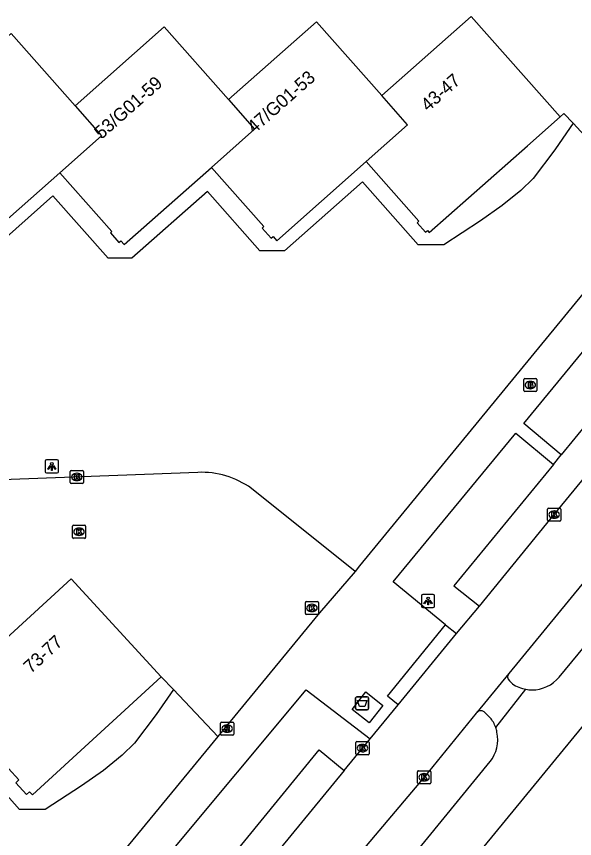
# Model space of a CAD drawing. Extents: x 160356 to 161355, y 381727 to 382845.
# Drawn here: x 160872.9 to 160915.4, y 381947.2 to 382009.9 of the extents above; entities that cross this region are included whole.
import ezdxf

# ---------------------------------------------------------------- set-up
doc = ezdxf.new("R2010")
doc.units = 0
for name, color, linetype in [('IMGEO_Afval_apart_plaats', 7, 'Continuous'), ('IMGEO_Brandkraan', 7, 'Continuous'), ('IMGEO_Fietspad_gesloten', 7, 'Continuous'), ('IMGEO_Fietspad_open', 7, 'Continuous'), ('IMGEO_Kolk', 7, 'Continuous'), ('IMGEO_Lichtpunt', 7, 'Continuous'), ('IMGEO_Pand', 7, 'Continuous'), ('IMGEO_Pand_nummerreeks', 7, 'Continuous'), ('IMGEO_Parkeervlak_open', 7, 'Continuous'), ('IMGEO_Rijbaan_lokaal_open', 7, 'Continuous'), ('IMGEO_Rioolput', 7, 'Continuous'), ('IMGEO_Voetpad_gesloten', 7, 'Continuous'), ('IMGEO_Voetpad_halfverhard', 7, 'Continuous'), ('IMGEO_Voetpad_open', 7, 'Continuous')]:
    doc.layers.add(name, color=color, linetype=linetype)

msp = doc.modelspace()

# ---------------------------------------------------------------- linework, layer by layer
at = {"layer": 'IMGEO_Afval_apart_plaats'}
for p, q in [((160898.745, 381957.125), (160898.745, 381957.925)), ((160898.745, 381957.925), (160898.745, 381957.125)), ((160898.845, 381958.025), (160899.635, 381958.025)), ((160899.635, 381958.025), (160898.845, 381958.025)), ((160899.735, 381957.925), (160899.735, 381957.125)), ((160899.735, 381957.125), (160899.735, 381957.925)), ((160899.635, 381957.025), (160898.845, 381957.025)), ((160898.845, 381957.025), (160899.635, 381957.025))]:
    msp.add_line(p, q, dxfattribs=at)
msp.add_lwpolyline([(160898.888, 381957.739), (160899.592, 381957.739), (160899.443, 381957.269), (160899.037, 381957.269), (160898.888, 381957.739)], dxfattribs=at)
for centre, start, end in [((160898.845, 381957.925), 90, 180), ((160898.845, 381957.925), 90, 180), ((160899.635, 381957.925), 0, 90), ((160899.635, 381957.925), 360, 90), ((160898.845, 381957.125), 180, 270), ((160898.845, 381957.125), 180, 270), ((160899.635, 381957.125), 270, 0), ((160899.635, 381957.125), 270, 0)]:
    msp.add_arc(centre, 0.1, start, end, dxfattribs=at)
at = {"layer": 'IMGEO_Brandkraan'}
for p, q in [((160911.545, 381981.343), (160911.545, 381982.195)), ((160911.62, 381982.269), (160912.472, 381982.269)), ((160912.033, 381982.049), (160912.058, 381982.049)), ((160912.546, 381982.195), (160912.546, 381981.343)), ((160912.056, 381981.489), (160912.031, 381981.489)), ((160912.472, 381981.269), (160911.62, 381981.269))]:
    msp.add_line(p, q, dxfattribs=at)
for points in [[(160911.545, 381981.343), (160911.545, 381982.195)], [(160911.62, 381982.269), (160912.472, 381982.269)], [(160911.893, 381981.969), (160911.893, 381981.569), (160912.106, 381981.569)], [(160912.124, 381981.969), (160911.893, 381981.969)], [(160912.546, 381982.195), (160912.546, 381981.343)], [(160912.072, 381981.888), (160912.018, 381981.888), (160912.018, 381981.812)], [(160912.018, 381981.812), (160912.071, 381981.812)], [(160912.08, 381981.736), (160912.018, 381981.736), (160912.018, 381981.655)], [(160912.018, 381981.655), (160912.08, 381981.655)], [(160912.472, 381981.269), (160911.62, 381981.269)]]:
    msp.add_lwpolyline(points, dxfattribs=at)
for centre, radius, start, end in [((160911.622, 381982.193), 0.0765, 91.55205, 178.44795), ((160911.622, 381982.193), 0.0765, 91.55205, 178.44795), ((160912.128, 381981.824), 0.145, 59.4692, 91.53667), ((160912.47, 381982.193), 0.0765, 1.55205, 88.44795), ((160912.47, 381982.193), 0.0765, 1.55205, 88.44795), ((160911.622, 381981.345), 0.0765, 181.55205, 268.44795), ((160911.622, 381981.345), 0.0765, 181.55205, 268.44795), ((160912.073, 381981.85), 0.0379, 267.82845, 90.93552), ((160912.081, 381981.695), 0.0404, 269.87594, 90.50774), ((160912.112, 381981.82), 0.251, 268.66757, 293.53466), ((160912.153, 381981.871), 0.0922, 285.51372, 58.15012), ((160912.158, 381981.679), 0.105, 301.31148, 78.98903), ((160912.47, 381981.345), 0.0765, 271.55205, 358.44795), ((160912.47, 381981.345), 0.0765, 271.55205, 358.44795)]:
    msp.add_arc(centre, radius, start, end, dxfattribs=at)
for centre, major_axis, ratio, start_param, end_param in [((160912.032, 381981.769), (-0.387, 0.002), 0.722429, 4.712389, 7.853982), ((160912.057, 381981.769), (-0.39, 0.002), 0.717154, 1.570796, 4.712389)]:
    msp.add_ellipse(centre, major_axis=major_axis, ratio=ratio, start_param=start_param, end_param=end_param, dxfattribs=at)
at = {"layer": 'IMGEO_Fietspad_gesloten'}
for points in [[(160914.252, 381959.514), (160941.867, 381992.967)], [(160890.52, 381924.643), (160920.972, 381961.771)], [(160909.414, 381955.686), (160911.717, 381958.591)], [(160887.742, 381927.051), (160908.986, 381953.078)]]:
    msp.add_lwpolyline(points, dxfattribs=at)
for centre, radius, start, end in [((160912.145, 381961.3), 2.763, 270.41819, 319.70874), ((160912.29, 381961.512), 2.977, 258.90714, 267.59899), ((160907.187, 381954.904), 2.36, 10.04201, 19.33838), ((160906.904, 381954.747), 2.668, 321.27928, 12.31675)]:
    msp.add_arc(centre, radius, start, end, dxfattribs=at)
at = {"layer": 'IMGEO_Fietspad_open'}
for points in [[(160910.454, 381959.226), (160910.681, 381958.993)], [(160908.534, 381956.87), (160908.989, 381956.419)]]:
    msp.add_lwpolyline(points, dxfattribs=at)
for centre, radius, start, end in [((160910.752, 381959.542), 0.434, 143.43133, 226.70592), ((160912.295, 381961.616), 3.08, 238.39862, 259.1858), ((160908.279, 381956.522), 0.432, 53.77, 136.67333), ((160907.232, 381954.911), 2.315, 19.56216, 40.64892)]:
    msp.add_arc(centre, radius, start, end, dxfattribs=at)
at = {"layer": 'IMGEO_Kolk'}
for p, q in [((160877.015, 381974.336), (160877.015, 381975.188)), ((160877.09, 381975.262), (160877.942, 381975.262)), ((160878.016, 381975.188), (160878.016, 381974.336)), ((160877.526, 381974.482), (160877.501, 381974.482)), ((160877.503, 381975.042), (160877.528, 381975.042)), ((160877.942, 381974.262), (160877.09, 381974.262)), ((160913.366, 381971.469), (160913.366, 381972.321)), ((160913.441, 381972.395), (160914.293, 381972.395)), ((160913.854, 381972.175), (160913.879, 381972.175)), ((160914.367, 381972.321), (160914.367, 381971.469)), ((160914.293, 381971.395), (160913.441, 381971.395)), ((160913.877, 381971.615), (160913.852, 381971.615)), ((160877.182, 381970.163), (160877.182, 381971.015)), ((160877.257, 381971.089), (160878.109, 381971.089)), ((160877.67, 381970.869), (160877.695, 381970.869)), ((160878.183, 381971.015), (160878.183, 381970.163)), ((160878.109, 381970.089), (160877.257, 381970.089)), ((160877.693, 381970.309), (160877.668, 381970.309)), ((160894.916, 381964.356), (160894.916, 381965.208)), ((160894.991, 381965.282), (160895.843, 381965.282)), ((160895.404, 381965.062), (160895.429, 381965.062)), ((160895.917, 381965.208), (160895.917, 381964.356)), ((160895.427, 381964.502), (160895.402, 381964.502)), ((160895.843, 381964.282), (160894.991, 381964.282)), ((160898.766, 381953.678), (160898.766, 381954.53)), ((160898.841, 381954.604), (160899.693, 381954.604)), ((160899.767, 381954.53), (160899.767, 381953.678)), ((160899.277, 381953.824), (160899.252, 381953.824)), ((160899.254, 381954.384), (160899.279, 381954.384)), ((160899.693, 381953.604), (160898.841, 381953.604)), ((160903.459, 381951.458), (160903.459, 381952.31)), ((160903.534, 381952.384), (160904.386, 381952.384)), ((160903.947, 381952.164), (160903.972, 381952.164)), ((160904.46, 381952.31), (160904.46, 381951.458)), ((160904.386, 381951.384), (160903.534, 381951.384)), ((160903.97, 381951.604), (160903.945, 381951.604))]:
    msp.add_line(p, q, dxfattribs=at)
for points in [[(160877.015, 381974.336), (160877.015, 381975.188)], [(160877.09, 381975.262), (160877.942, 381975.262)], [(160878.016, 381975.188), (160878.016, 381974.336)], [(160877.336, 381974.962), (160877.459, 381974.962), (160877.459, 381974.811), (160877.589, 381974.962), (160877.753, 381974.962), (160877.607, 381974.811), (160877.76, 381974.562), (160877.608, 381974.562), (160877.523, 381974.726), (160877.459, 381974.659), (160877.459, 381974.562), (160877.336, 381974.562), (160877.336, 381974.962)], [(160877.942, 381974.262), (160877.09, 381974.262)], [(160913.366, 381971.469), (160913.366, 381972.321)], [(160913.441, 381972.395), (160914.293, 381972.395)], [(160913.687, 381972.095), (160913.81, 381972.095), (160913.81, 381971.944), (160913.94, 381972.095), (160914.104, 381972.095), (160913.958, 381971.944), (160914.111, 381971.695), (160913.959, 381971.695), (160913.874, 381971.859), (160913.81, 381971.792), (160913.81, 381971.695), (160913.687, 381971.695), (160913.687, 381972.095)], [(160914.367, 381972.321), (160914.367, 381971.469)], [(160914.293, 381971.395), (160913.441, 381971.395)], [(160877.182, 381970.163), (160877.182, 381971.015)], [(160877.257, 381971.089), (160878.109, 381971.089)], [(160877.503, 381970.789), (160877.626, 381970.789), (160877.626, 381970.638), (160877.756, 381970.789), (160877.92, 381970.789), (160877.774, 381970.638), (160877.927, 381970.389), (160877.775, 381970.389), (160877.69, 381970.553), (160877.626, 381970.486), (160877.626, 381970.389), (160877.503, 381970.389), (160877.503, 381970.789)], [(160878.183, 381971.015), (160878.183, 381970.163)], [(160878.109, 381970.089), (160877.257, 381970.089)], [(160894.916, 381964.356), (160894.916, 381965.208)], [(160894.991, 381965.282), (160895.843, 381965.282)], [(160895.917, 381965.208), (160895.917, 381964.356)], [(160895.237, 381964.982), (160895.36, 381964.982), (160895.36, 381964.831), (160895.49, 381964.982), (160895.654, 381964.982), (160895.508, 381964.831), (160895.661, 381964.582), (160895.509, 381964.582), (160895.424, 381964.746), (160895.36, 381964.679), (160895.36, 381964.582), (160895.237, 381964.582), (160895.237, 381964.982)], [(160895.843, 381964.282), (160894.991, 381964.282)], [(160898.766, 381953.678), (160898.766, 381954.53)], [(160898.841, 381954.604), (160899.693, 381954.604)], [(160899.767, 381954.53), (160899.767, 381953.678)], [(160899.087, 381954.304), (160899.21, 381954.304), (160899.21, 381954.153), (160899.34, 381954.304), (160899.504, 381954.304), (160899.358, 381954.153), (160899.511, 381953.904), (160899.359, 381953.904), (160899.274, 381954.068), (160899.21, 381954.001), (160899.21, 381953.904), (160899.087, 381953.904), (160899.087, 381954.304)], [(160899.693, 381953.604), (160898.841, 381953.604)], [(160903.459, 381951.458), (160903.459, 381952.31)], [(160903.534, 381952.384), (160904.386, 381952.384)], [(160903.78, 381952.084), (160903.903, 381952.084), (160903.903, 381951.933), (160904.033, 381952.084), (160904.197, 381952.084), (160904.051, 381951.933), (160904.204, 381951.684), (160904.052, 381951.684), (160903.967, 381951.848), (160903.903, 381951.781), (160903.903, 381951.684), (160903.78, 381951.684), (160903.78, 381952.084)], [(160904.46, 381952.31), (160904.46, 381951.458)], [(160904.386, 381951.384), (160903.534, 381951.384)]]:
    msp.add_lwpolyline(points, dxfattribs=at)
for centre, start, end in [((160877.092, 381975.186), 91.55205, 178.44795), ((160877.092, 381975.186), 91.55205, 178.44795), ((160877.94, 381975.186), 1.55205, 88.44795), ((160877.94, 381975.186), 1.55205, 88.44795), ((160877.092, 381974.338), 181.55205, 268.44795), ((160877.092, 381974.338), 181.55205, 268.44795), ((160877.94, 381974.338), 271.55205, 358.44795), ((160877.94, 381974.338), 271.55205, 358.44795), ((160913.443, 381972.319), 91.55205, 178.44795), ((160913.443, 381972.319), 91.55205, 178.44795), ((160914.291, 381972.319), 1.55205, 88.44795), ((160914.291, 381972.319), 1.55205, 88.44795), ((160913.443, 381971.471), 181.55205, 268.44795), ((160913.443, 381971.471), 181.55205, 268.44795), ((160914.291, 381971.471), 271.55205, 358.44795), ((160914.291, 381971.471), 271.55205, 358.44795), ((160877.259, 381971.013), 91.55205, 178.44795), ((160877.259, 381971.013), 91.55205, 178.44795), ((160878.107, 381971.013), 1.55205, 88.44795), ((160878.107, 381971.013), 1.55205, 88.44795), ((160877.259, 381970.165), 181.55205, 268.44795), ((160877.259, 381970.165), 181.55205, 268.44795), ((160878.107, 381970.165), 271.55205, 358.44795), ((160878.107, 381970.165), 271.55205, 358.44795), ((160894.993, 381965.206), 91.55205, 178.44795), ((160894.993, 381965.206), 91.55205, 178.44795), ((160895.841, 381965.206), 1.55205, 88.44795), ((160895.841, 381965.206), 1.55205, 88.44795), ((160894.993, 381964.358), 181.55205, 268.44795), ((160894.993, 381964.358), 181.55205, 268.44795), ((160895.841, 381964.358), 271.55205, 358.44795), ((160895.841, 381964.358), 271.55205, 358.44795), ((160898.843, 381954.528), 91.55205, 178.44795), ((160898.843, 381954.528), 91.55205, 178.44795), ((160899.691, 381954.528), 1.55205, 88.44795), ((160899.691, 381954.528), 1.55205, 88.44795), ((160898.843, 381953.68), 181.55205, 268.44795), ((160898.843, 381953.68), 181.55205, 268.44795), ((160899.691, 381953.68), 271.55205, 358.44795), ((160899.691, 381953.68), 271.55205, 358.44795), ((160903.536, 381952.308), 91.55205, 178.44795), ((160903.536, 381952.308), 91.55205, 178.44795), ((160904.384, 381952.308), 1.55205, 88.44795), ((160904.384, 381952.308), 1.55205, 88.44795), ((160903.536, 381951.46), 181.55205, 268.44795), ((160903.536, 381951.46), 181.55205, 268.44795), ((160904.384, 381951.46), 271.55205, 358.44795), ((160904.384, 381951.46), 271.55205, 358.44795)]:
    msp.add_arc(centre, 0.0765, start, end, dxfattribs=at)
for centre, major_axis, ratio, start_param, end_param in [((160877.502, 381974.762), (-0.387, 0.002), 0.722429, 4.712389, 7.853982), ((160877.527, 381974.762), (-0.39, 0.002), 0.717154, 1.570796, 4.712389), ((160913.853, 381971.895), (-0.387, 0.002), 0.722429, 4.712389, 7.853982), ((160913.878, 381971.895), (-0.39, 0.002), 0.717154, 1.570796, 4.712389), ((160877.669, 381970.589), (-0.387, 0.002), 0.722429, 4.712389, 7.853982), ((160877.694, 381970.589), (-0.39, 0.002), 0.717154, 1.570796, 4.712389), ((160895.403, 381964.782), (-0.387, 0.002), 0.722429, 4.712389, 7.853982), ((160895.428, 381964.782), (-0.39, 0.002), 0.717154, 1.570796, 4.712389), ((160899.253, 381954.104), (-0.387, 0.002), 0.722429, 4.712389, 7.853982), ((160899.278, 381954.104), (-0.39, 0.002), 0.717154, 1.570796, 4.712389), ((160903.946, 381951.884), (-0.387, 0.002), 0.722429, 4.712389, 7.853982), ((160903.971, 381951.884), (-0.39, 0.002), 0.717154, 1.570796, 4.712389)]:
    msp.add_ellipse(centre, major_axis=major_axis, ratio=ratio, start_param=start_param, end_param=end_param, dxfattribs=at)
at = {"layer": 'IMGEO_Lichtpunt'}
for p, q in [((160875.112, 381975.969), (160875.112, 381975.162)), ((160875.112, 381975.969), (160875.112, 381975.162)), ((160876.014, 381976.064), (160875.206, 381976.064)), ((160876.014, 381976.064), (160875.206, 381976.064)), ((160876.108, 381975.162), (160876.108, 381975.969)), ((160876.108, 381975.162), (160876.108, 381975.969)), ((160875.206, 381975.068), (160876.014, 381975.068)), ((160875.206, 381975.068), (160876.014, 381975.068)), ((160903.76, 381965.716), (160903.76, 381964.909)), ((160903.76, 381965.716), (160903.76, 381964.909)), ((160904.662, 381965.811), (160903.854, 381965.811)), ((160904.662, 381965.811), (160903.854, 381965.811)), ((160904.756, 381964.909), (160904.756, 381965.716)), ((160904.756, 381964.909), (160904.756, 381965.716)), ((160903.854, 381964.815), (160904.662, 381964.815)), ((160903.854, 381964.815), (160904.662, 381964.815))]:
    msp.add_line(p, q, dxfattribs=at)
for points in [[(160875.486, 381975.633), (160875.525, 381975.605), (160875.337, 381975.343), (160875.299, 381975.37), (160875.486, 381975.633)], [(160875.588, 381975.585), (160875.635, 381975.585), (160875.635, 381975.263), (160875.588, 381975.263), (160875.588, 381975.585)], [(160875.698, 381975.605), (160875.736, 381975.632), (160875.923, 381975.37), (160875.884, 381975.342), (160875.698, 381975.605)], [(160904.134, 381965.38), (160904.173, 381965.352), (160903.985, 381965.09), (160903.947, 381965.117), (160904.134, 381965.38)], [(160904.236, 381965.332), (160904.283, 381965.332), (160904.283, 381965.01), (160904.236, 381965.01), (160904.236, 381965.332)], [(160904.346, 381965.352), (160904.384, 381965.379), (160904.571, 381965.117), (160904.532, 381965.089), (160904.346, 381965.352)]]:
    msp.add_lwpolyline(points, dxfattribs=at)
for centre in [(160875.611, 381975.767), (160904.259, 381965.514)]:
    msp.add_circle(centre, 0.0994, dxfattribs=at)
for centre, start, end in [((160875.206, 381975.969), 90, 180), ((160875.206, 381975.969), 90, 180), ((160876.014, 381975.969), 0, 90), ((160876.014, 381975.969), 0, 90), ((160875.206, 381975.162), 180, 270), ((160875.206, 381975.162), 180, 270), ((160876.014, 381975.162), 270, 0), ((160876.014, 381975.162), 270, 360), ((160903.854, 381965.716), 90, 180), ((160903.854, 381965.716), 90, 180), ((160904.662, 381965.716), 0, 90), ((160904.662, 381965.716), 0, 90), ((160903.854, 381964.909), 180, 270), ((160903.854, 381964.909), 180, 270), ((160904.662, 381964.909), 270, 0), ((160904.662, 381964.909), 270, 360)]:
    msp.add_arc(centre, 0.0946, start, end, dxfattribs=at)
at = {"layer": 'IMGEO_Pand'}
for points in [[(160914.313, 382002.204), (160907.546, 382009.852), (160900.733, 382003.824)], [(160889.052, 382003.514), (160884.155, 382009.049), (160877.378, 382003.052)], [(160900.733, 382003.824), (160895.757, 382009.447), (160889.052, 382003.514)], [(160877.378, 382003.052), (160872.511, 382008.553), (160865.703, 382002.529)], [(160889.052, 382003.514), (160891.049, 382001.258), (160887.764, 381998.351)], [(160899.542, 381998.79), (160902.708, 382001.592), (160900.733, 382003.824)], [(160877.378, 382003.052), (160879.402, 382000.764), (160876.21, 381997.94)], [(160899.542, 381998.79), (160903.555, 381994.254), (160903.42, 381994.134), (160904.063, 381993.407), (160904.214, 381993.54), (160904.349, 381993.387), (160911.822, 382000), (160914.313, 382002.204)], [(160876.21, 381997.94), (160880.173, 381993.461), (160880.068, 381993.368), (160880.721, 381992.631), (160880.873, 381992.766), (160881.128, 381992.478), (160887.764, 381998.351)], [(160887.764, 381998.351), (160891.758, 381993.837), (160891.622, 381993.717), (160892.301, 381992.949), (160892.453, 381993.084), (160892.734, 381992.766), (160899.542, 381998.79)], [(160864.454, 381997.37), (160868.35, 381992.968), (160868.225, 381992.858), (160868.979, 381992.005), (160869.117, 381992.127), (160869.347, 381991.867), (160876.21, 381997.94)], [(160870.558, 381961.03), (160877.078, 381967.015), (160883.942, 381959.538)], [(160883.942, 381959.538), (160874.133, 381950.534), (160873.907, 381950.78), (160873.673, 381950.564), (160872.856, 381951.454), (160873.108, 381951.685), (160869.132, 381956.015)]]:
    msp.add_lwpolyline(points, dxfattribs=at)
at = {"layer": 'IMGEO_Parkeervlak_open'}
for points in [[(160921.69, 381985.335), (160914.407, 381976.45)], [(160913.812, 381975.725), (160906.218, 381966.475), (160908.175, 381964.929)], [(160887.355, 381943.427), (160895.956, 381953.97), (160897.868, 381952.388)]]:
    msp.add_lwpolyline(points, dxfattribs=at)
at = {"layer": 'IMGEO_Rijbaan_lokaal_open'}
for points in [[(160940.487, 381996.462), (160931.458, 381985.432), (160917.822, 381968.839), (160910.403, 381959.801)], [(160908.175, 381964.929), (160913.867, 381971.895), (160927.413, 381988.423), (160930.978, 381992.756)], [(160906.42, 381962.832), (160908.175, 381964.929)], [(160901.975, 381957.397), (160906.42, 381962.832)], [(160910.403, 381959.801), (160907.965, 381956.818)], [(160899.847, 381954.81), (160901.975, 381957.397)], [(160907.965, 381956.818), (160907.928, 381956.772), (160903.96, 381951.884), (160890.159, 381935.53), (160878.879, 381921.356), (160877.187, 381919.278), (160876.846, 381918.863)], [(160897.868, 381952.388), (160899.267, 381954.104), (160899.847, 381954.81)], [(160897.868, 381952.388), (160886.281, 381938.261), (160875.858, 381925.487), (160875.128, 381924.645)]]:
    msp.add_lwpolyline(points, dxfattribs=at)
at = {"layer": 'IMGEO_Rioolput'}
for p, q in [((160888.457, 381955.163), (160888.457, 381956.015)), ((160888.532, 381956.089), (160889.384, 381956.089)), ((160888.945, 381955.869), (160888.97, 381955.869)), ((160889.458, 381956.015), (160889.458, 381955.163)), ((160889.384, 381955.089), (160888.532, 381955.089)), ((160888.968, 381955.309), (160888.943, 381955.309))]:
    msp.add_line(p, q, dxfattribs=at)
for points in [[(160888.457, 381955.163), (160888.457, 381956.015)], [(160888.532, 381956.089), (160889.384, 381956.089)], [(160889.046, 381955.787), (160888.794, 381955.789), (160888.794, 381955.389)], [(160888.972, 381955.708), (160888.918, 381955.708), (160888.918, 381955.627)], [(160889.458, 381956.015), (160889.458, 381955.163)], [(160889.384, 381955.089), (160888.532, 381955.089)], [(160888.794, 381955.389), (160888.918, 381955.389), (160888.918, 381955.551), (160888.929, 381955.551)], [(160888.918, 381955.627), (160888.97, 381955.627)], [(160888.976, 381955.522), (160889.047, 381955.389), (160889.187, 381955.389), (160889.122, 381955.515)]]:
    msp.add_lwpolyline(points, dxfattribs=at)
for centre, radius, start, end in [((160888.534, 381956.013), 0.0765, 91.55205, 178.44795), ((160888.534, 381956.013), 0.0765, 91.55205, 178.44795), ((160888.978, 381955.612), 0.0964, 77.00612, 93.18647), ((160888.992, 381955.669), 0.0378, 276.66336, 79.67722), ((160889.045, 381955.677), 0.109, 350.36119, 89.41601), ((160889.043, 381955.677), 0.112, 277.58423, 350.98172), ((160889.382, 381956.013), 0.0765, 1.55205, 88.44795), ((160889.382, 381956.013), 0.0765, 1.55205, 88.44795), ((160888.534, 381955.165), 0.0765, 181.55205, 268.44795), ((160888.534, 381955.165), 0.0765, 181.55205, 268.44795), ((160888.928, 381955.498), 0.0533, 26.02933, 88.69889), ((160888.954, 381955.816), 0.19, 274.7715, 282.96867), ((160889.027, 381955.462), 0.108, 29.51342, 73.79051), ((160889.382, 381955.165), 0.0765, 271.55205, 358.44795), ((160889.382, 381955.165), 0.0765, 271.55205, 358.44795)]:
    msp.add_arc(centre, radius, start, end, dxfattribs=at)
for centre, major_axis, ratio, start_param, end_param in [((160888.944, 381955.589), (-0.387, 0.002), 0.722429, 4.712389, 7.853982), ((160888.969, 381955.589), (-0.39, 0.002), 0.717154, 1.570796, 4.712389)]:
    msp.add_ellipse(centre, major_axis=major_axis, ratio=ratio, start_param=start_param, end_param=end_param, dxfattribs=at)
at = {"layer": 'IMGEO_Voetpad_gesloten'}
msp.add_lwpolyline([(160898.478, 381957.047), (160899.521, 381958.395), (160900.82, 381957.351), (160899.768, 381956.03), (160898.478, 381957.047)], dxfattribs=at)
at = {"layer": 'IMGEO_Voetpad_halfverhard'}
for points in [[(160915.299, 382001.716), (160915.08, 382001.395), (160913.919, 381999.699), (160912.273, 381997.514), (160911.323, 381996.603), (160909.897, 381995.445), (160908.243, 381994.267), (160905.471, 381992.456), (160903.516, 381992.456), (160899.275, 381997.25), (160893.335, 381991.995), (160891.46, 381991.995), (160887.454, 381996.521), (160881.709, 381991.436), (160879.901, 381991.436), (160875.697, 381996.188), (160871.918, 381992.844), (160869.823, 381990.99), (160868.489, 381990.99), (160864.123, 381995.923), (160857.956, 381990.466), (160859.518, 381988.701), (160858.381, 381987.677)], [(160884.863, 381958.568), (160883.557, 381956.659), (160881.911, 381954.473), (160880.96, 381953.563), (160879.534, 381952.405), (160877.881, 381951.227), (160875.108, 381949.416), (160873.154, 381949.416), (160868.912, 381954.21), (160862.973, 381948.954), (160861.098, 381948.954), (160857.092, 381953.481), (160851.346, 381948.396), (160849.539, 381948.396), (160845.436, 381953.033), (160840.118, 381948.151), (160837.948, 381948.151), (160833.93, 381952.676), (160828.424, 381947.509), (160826.348, 381947.553), (160820.135, 381954.319), (160820.858, 381954.984), (160824.089, 381957.951)]]:
    msp.add_lwpolyline(points, dxfattribs=at)
at = {"layer": 'IMGEO_Voetpad_open'}
for points in [[(160915.299, 382001.716), (160914.609, 382002.466), (160914.313, 382002.204)], [(160921.322, 381995.156), (160915.299, 382001.716)], [(160921.322, 381995.156), (160921.17, 381994.973), (160899.047, 381967.99), (160898.705, 381967.573)], [(160914.407, 381976.45), (160911.543, 381978.839), (160918.833, 381987.696), (160921.69, 381985.335)], [(160905.586, 381963.508), (160901.593, 381966.764), (160910.958, 381978.11), (160913.812, 381975.725)], [(160913.812, 381975.725), (160914.407, 381976.45)], [(160886.731, 381975.114), (160862.985, 381974.206)], [(160898.705, 381967.573), (160890.803, 381973.898)], [(160898.705, 381967.573), (160896.004, 381964.417), (160888.253, 381954.999)], [(160901.975, 381957.397), (160901.164, 381958.058), (160905.586, 381963.508)], [(160905.586, 381963.508), (160906.42, 381962.832)], [(160883.942, 381959.538), (160884.863, 381958.568)], [(160887.355, 381943.427), (160884.397, 381945.841), (160894.984, 381958.555), (160899.847, 381954.81)], [(160884.863, 381958.568), (160888.253, 381954.999)], [(160888.253, 381954.999), (160865.985, 381927.945)]]:
    msp.add_lwpolyline(points, dxfattribs=at)
msp.add_arc((160886.998, 381968.582), 6.537, 54.4049, 92.34124, dxfattribs=at)

# ---------------------------------------------------------------- texts
at = {"layer": 'IMGEO_Pand_nummerreeks'}
for s, rotation, p in [('53/G01-59', 41.50577, (160879.384, 382000.447)), ('47/G01-53', 41.5044, (160891.024, 382000.879)), ('43-47', 41.50173, (160904.257, 382002.562)), ('73-77', 42.55022, (160874.013, 381959.749))]:
    msp.add_text(s, height=1, rotation=rotation, dxfattribs=at).set_placement(p)

doc.saveas('drawing.dxf')
